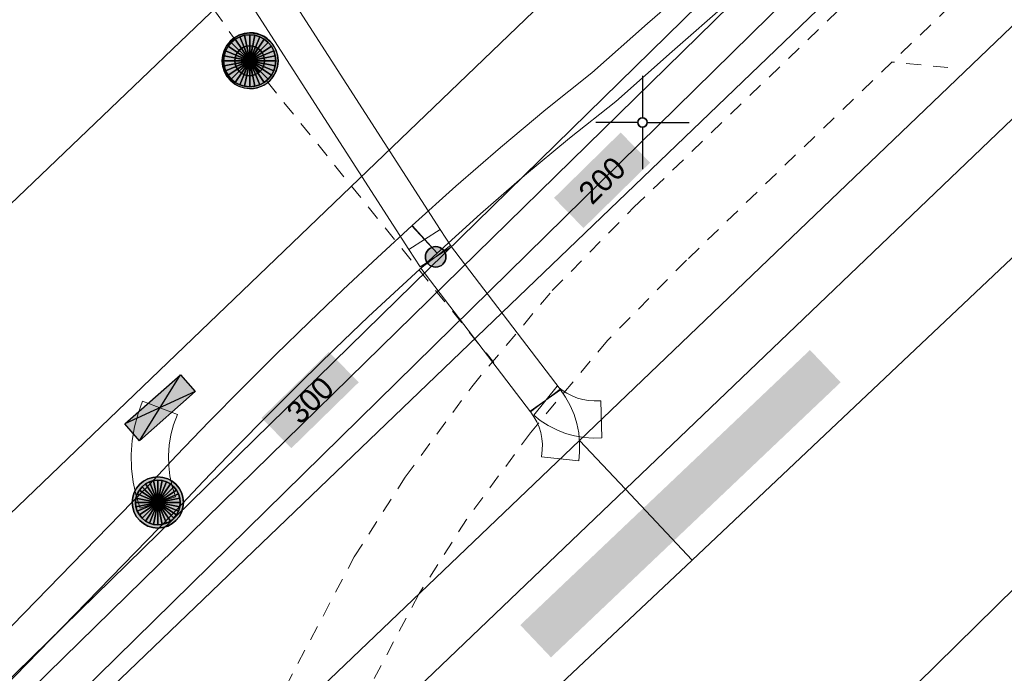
# Model space of a CAD drawing. Header units: metres. Extents: x 2695560 to 2696939, y 1260491 to 1262050.
# Tile 468 of 656: x 2695818 to 2695831, y 1261117 to 1261126. Entities that reach past the tile are written whole.
import ezdxf

# ---------------------------------------------------------------- set-up
doc = ezdxf.new("R2010")
doc.units = ezdxf.units.M
doc.linetypes.add('AUSGEZOGEN', pattern=[0])
doc.linetypes.add('VERDECKT2_S2', pattern=[0.36, 0.2, -0.16])
for name, color, linetype in [('XR$1$AV_Koordinatennetzpunkte', 7, 'AUSGEZOGEN'), ('XR$1$AV_Linien (BB)', 7, 'AUSGEZOGEN'), ('XR$1$AW_LK_Schachtdeckel', 24, 'AUSGEZOGEN'), ('XR$1$EW_LK_Bauwerk', 1, 'AUSGEZOGEN'), ('XR$1$EW_LK_Knoten', 1, 'AUSGEZOGEN'), ('XR$1$Liegenschaftsgrenzen', 7, 'AUSGEZOGEN'), ('XR$1$PFAW', 255, 'AUSGEZOGEN'), ('XR$1$PFEW', 255, 'AUSGEZOGEN'), ('XR$1$RAEW', 8, 'AUSGEZOGEN'), ('XR$1$RP_Abstandslinie', 7, 'AUSGEZOGEN')]:
    doc.layers.add(name, color=color, linetype=linetype)
for name, color, linetype, lineweight in [('XR$2$ABW-Linie-R-ungenau', 4, 'VERDECKT2_S2', 18), ('XR$2$ABW-LinieFlaeche-R-ungenau', 4, 'VERDECKT2_S2', 18), ('XR$2$ABW-Punkt', 6, 'AUSGEZOGEN', 18), ('XR$2$ELE-Flaeche-oberirdisch', 1, 'AUSGEZOGEN', 18), ('XR$2$ELE-LinieFlaeche-genau', 1, 'AUSGEZOGEN', 18), ('XR$2$ELE-Punkt', 1, 'AUSGEZOGEN', 18), ('XR$2$GAS-LinieFlaeche-genau', 12, 'AUSGEZOGEN', 18), ('XR$2$WAS-Linie-genau', 5, 'AUSGEZOGEN', 18), ('XR$2$WEI-Text', 59, 'AUSGEZOGEN', 18)]:
    doc.layers.add(name, color=color, linetype=linetype, lineweight=lineweight)
doc.styles.add('TXT', font='txt')

# ---------------------------------------------------------------- blocks, each defined once
blk = doc.blocks.new('COMPLEXOBJECT_626')
at = {"layer": 'XR$1$AV_Linien (BB)', "color": 7, "linetype": 'AUSGEZOGEN', "transparency": 33554687}
blk.add_lwpolyline([(5793.988, 11094.394), (5814.317, 11114.008), (5839.814, 11138.478)], dxfattribs=at)
blk = doc.blocks.new('BAV2041')
at = {"color": 7, "transparency": 33554687}
for p, q in [((0, 0.5), (0, 0.05)), ((-0.05, 0), (-0.5, 0)), ((0.05, 0), (0.5, 0)), ((0, -0.05), (0, -0.5))]:
    blk.add_line(p, q, dxfattribs=at)
blk.add_circle((0, 0), 0.05, dxfattribs=at)
for start, end in [(90, 270), (270, 90)]:
    blk.add_arc((0, 0), 0.05, start, end, dxfattribs=at)
blk = doc.blocks.new('BAW2082')
at = {"layer": 'XR$1$PFAW', "transparency": 33554687}
blk.add_hatch(color=7, dxfattribs=at).paths.add_polyline_path([(0.509, -0.003), (0.499, 0.098), (0.469, 0.194), (0.42, 0.283), (0.354, 0.359), (0.274, 0.421), (0.183, 0.466), (0.085, 0.491), (-0.016, 0.496), (-0.116, 0.481), (-0.211, 0.446), (-0.297, 0.392), (-0.37, 0.323), (-0.428, 0.24), (-0.468, 0.147), (-0.488, 0.047), (-0.488, -0.054), (-0.468, -0.153), (-0.428, -0.246), (-0.37, -0.329), (-0.297, -0.398), (-0.211, -0.452), (-0.116, -0.487), (-0.016, -0.502), (0.085, -0.497), (0.183, -0.472), (0.274, -0.427), (0.354, -0.366), (0.42, -0.289), (0.469, -0.2), (0.499, -0.104)])
at = {"transparency": 33554687}
for start, end in [(91.1948, 268.8052), (268.8052, 91.1948)]:
    blk.add_arc((0.01, 0), 0.5, start, end, dxfattribs=at)
at = {"layer": 'XR$1$PFAW', "transparency": 33554687}
blk.add_circle((0.009, -0.003), 0.5, dxfattribs=at)
blk = doc.blocks.new('BEWLP2574')
at = {"layer": 'XR$1$PFEW', "transparency": 33554687}
blk.add_hatch(color=7, dxfattribs=at).paths.add_polyline_path([(-0.5, 0), (-0.497, -0.051), (-0.489, -0.101), (-0.477, -0.15), (-0.459, -0.198), (-0.437, -0.243), (-0.41, -0.286), (-0.379, -0.326), (-0.344, -0.363), (-0.306, -0.396), (-0.264, -0.425), (-0.22, -0.449), (-0.173, -0.469), (-0.125, -0.485), (-0.075, -0.495), (-0.025, -0.5), (0.026, -0.5), (0.076, -0.495), (0.126, -0.485), (0.174, -0.469), (0.221, -0.449), (0.265, -0.425), (0.306, -0.396), (0.345, -0.363), (0.38, -0.326), (0.411, -0.286), (0.437, -0.243), (0.46, -0.198), (0.477, -0.15), (0.49, -0.101), (0.498, -0.051), (0.5, 0), (0.498, 0.05), (0.49, 0.1), (0.477, 0.149), (0.46, 0.197), (0.437, 0.242), (0.411, 0.285), (0.38, 0.325), (0.345, 0.362), (0.306, 0.395), (0.265, 0.424), (0.221, 0.448), (0.174, 0.468), (0.126, 0.484), (0.076, 0.494), (0.026, 0.499), (-0.025, 0.499), (-0.075, 0.494), (-0.125, 0.484), (-0.173, 0.468), (-0.22, 0.448), (-0.264, 0.424), (-0.306, 0.395), (-0.344, 0.362), (-0.379, 0.325), (-0.41, 0.285), (-0.437, 0.242), (-0.459, 0.197), (-0.477, 0.149), (-0.489, 0.1), (-0.497, 0.05)])
at = {"color": 1, "transparency": 33554687}
for start, end in [(90, 180), (0, 90), (180, 270), (270, 0)]:
    blk.add_arc((0, 0), 0.5, start, end, dxfattribs=at)
at = {"layer": 'XR$1$PFEW', "transparency": 33554687}
blk.add_circle((0, 0), 0.5, dxfattribs=at)
blk = doc.blocks.new('BWEW2052')
at = {"layer": 'XR$1$PFEW', "transparency": 33554687}
blk.add_hatch(color=7, dxfattribs=at).paths.add_polyline_path([(0.95, -0.2855), (0.95, 0.2855), (-0.95, 0.2855), (-0.95, -0.2855)])
at = {"color": 1, "transparency": 33554687}
for p, q in [((0.95, -0.2855), (-0.95, 0.2855)), ((-0.95, -0.2855), (0.95, 0.2855))]:
    blk.add_line(p, q, dxfattribs=at)
blk.add_lwpolyline([(0.95, -0.2855), (-0.95, -0.2855), (-0.95, 0.2855), (0.95, 0.2855), (0.95, -0.2855)], close=True, dxfattribs=at)
at = {"layer": 'XR$1$PFEW', "transparency": 33554687}
for p, q in [((-0.95, -0.2855), (-0.95, 0.2855)), ((-0.95, 0.2855), (0.95, 0.2855)), ((0.95, 0.2855), (0.95, -0.2855)), ((0.95, -0.2855), (-0.95, -0.2855))]:
    blk.add_line(p, q, dxfattribs=at)
blk = doc.blocks.new('BEW957')
at = {"layer": 'XR$1$RAEW', "transparency": 33554687}
blk.add_hatch(color=1, dxfattribs=at).paths.add_polyline_path([(-0.5, 0), (-0.497, -0.051), (-0.49, -0.101), (-0.477, -0.15), (-0.459, -0.197), (-0.437, -0.243), (-0.41, -0.286), (-0.379, -0.326), (-0.344, -0.362), (-0.306, -0.395), (-0.264, -0.424), (-0.22, -0.449), (-0.174, -0.469), (-0.125, -0.484), (-0.076, -0.494), (-0.025, -0.499), (0.025, -0.499), (0.076, -0.494), (0.125, -0.484), (0.174, -0.469), (0.22, -0.449), (0.264, -0.424), (0.306, -0.395), (0.344, -0.362), (0.379, -0.326), (0.41, -0.286), (0.437, -0.243), (0.459, -0.197), (0.477, -0.15), (0.49, -0.101), (0.497, -0.051), (0.5, 0), (0.497, 0.051), (0.49, 0.101), (0.477, 0.15), (0.459, 0.197), (0.437, 0.243), (0.41, 0.286), (0.379, 0.326), (0.344, 0.362), (0.306, 0.395), (0.264, 0.424), (0.22, 0.449), (0.174, 0.469), (0.125, 0.484), (0.076, 0.494), (0.025, 0.499), (-0.025, 0.499), (-0.076, 0.494), (-0.125, 0.484), (-0.174, 0.469), (-0.22, 0.449), (-0.264, 0.424), (-0.306, 0.395), (-0.344, 0.362), (-0.379, 0.326), (-0.41, 0.286), (-0.437, 0.243), (-0.459, 0.197), (-0.477, 0.15), (-0.49, 0.101), (-0.497, 0.051)])
at = {"color": 1, "transparency": 33554687}
for start, end in [(90, 180), (0, 90), (180, 270), (270, 0)]:
    blk.add_arc((0, 0), 0.5, start, end, dxfattribs=at)
at = {"layer": 'XR$1$RAEW', "color": 1, "transparency": 33554687}
blk.add_circle((0, 0), 0.5, dxfattribs=at)
blk = doc.blocks.new('ELE-SCHACHT_RUND')
at = {"layer": 'XR$2$ELE-Punkt', "linetype": 'AUSGEZOGEN', "lineweight": 25, "transparency": 33554687}
for points in [[(-115, 277, 2500), (0, 0, 2500), (-167, 249, 2500)], [(-115, 277), (0, 0), (-167, 249)], [(-115, 277, 2500), (-115, 277), (-167, 249), (-167, 249, 2500)], [(-59, 294, 2500), (0, 0, 2500), (-115, 277, 2500)], [(-59, 294), (0, 0), (-115, 277)], [(-59, 294, 2500), (-59, 294), (-115, 277), (-115, 277, 2500)], [(0, 300, 2500), (0, 0, 2500), (-59, 294, 2500)], [(0, 300), (0, 0), (-59, 294)], [(0, 300, 2500), (0, 300), (-59, 294), (-59, 294, 2500)], [(59, 294, 2500), (0, 0, 2500), (0, 300, 2500)], [(59, 294), (0, 0), (0, 300)], [(59, 294, 2500), (59, 294), (0, 300), (0, 300, 2500)], [(115, 277, 2500), (0, 0, 2500), (59, 294, 2500)], [(115, 277), (0, 0), (59, 294)], [(167, 249, 2500), (0, 0, 2500), (115, 277, 2500)], [(167, 249), (0, 0), (115, 277)], [(115, 277, 2500), (115, 277), (59, 294), (59, 294, 2500)], [(167, 249, 2500), (167, 249), (115, 277), (115, 277, 2500)], [(-249, 167, 2500), (0, 0, 2500), (-277, 115, 2500)], [(-249, 167), (0, 0), (-277, 115)], [(-249, 167, 2500), (-249, 167), (-277, 115), (-277, 115, 2500)], [(-212, 212, 2500), (0, 0, 2500), (-249, 167, 2500)], [(-212, 212), (0, 0), (-249, 167)], [(-212, 212, 2500), (-212, 212), (-249, 167), (-249, 167, 2500)], [(-167, 249, 2500), (0, 0, 2500), (-212, 212, 2500)], [(-167, 249), (0, 0), (-212, 212)], [(-167, 249, 2500), (-167, 249), (-212, 212), (-212, 212, 2500)], [(212, 212, 2500), (0, 0, 2500), (167, 249, 2500)], [(212, 212), (0, 0), (167, 249)], [(249, 167, 2500), (0, 0, 2500), (212, 212, 2500)], [(249, 167), (0, 0), (212, 212)], [(277, 115, 2500), (0, 0, 2500), (249, 167, 2500)], [(277, 115), (0, 0), (249, 167)], [(212, 212, 2500), (212, 212), (167, 249), (167, 249, 2500)], [(249, 167, 2500), (249, 167), (212, 212), (212, 212, 2500)], [(277, 115, 2500), (277, 115), (249, 167), (249, 167, 2500)], [(-294, 59, 2500), (0, 0, 2500), (-300, 0, 2500)], [(-294, 59), (0, 0), (-300, 0)], [(-294, 59, 2500), (-294, 59), (-300, 0), (-300, 0, 2500)], [(-300, 0, 2500), (0, 0, 2500), (-294, -59, 2500)], [(-300, 0), (0, 0), (-294, -59)], [(-277, 115, 2500), (0, 0, 2500), (-294, 59, 2500)], [(-277, 115), (0, 0), (-294, 59)], [(-277, 115, 2500), (-277, 115), (-294, 59), (-294, 59, 2500)], [(-294, -59, 2500), (0, 0, 2500), (-277, -115, 2500)], [(-294, -59), (0, 0), (-277, -115)], [(-277, -115, 2500), (0, 0, 2500), (-249, -167, 2500)], [(-277, -115), (0, 0), (-249, -167)], [(-249, -167, 2500), (0, 0, 2500), (-212, -212, 2500)], [(-249, -167), (0, 0), (-212, -212)], [(-212, -212, 2500), (0, 0, 2500), (-167, -249, 2500)], [(-212, -212), (0, 0), (-167, -249)], [(-167, -249, 2500), (0, 0, 2500), (-115, -277, 2500)], [(-167, -249), (0, 0), (-115, -277)], [(-115, -277, 2500), (0, 0, 2500), (-59, -294, 2500)], [(-115, -277), (0, 0), (-59, -294)], [(-59, -294, 2500), (0, 0, 2500), (0, -300, 2500)], [(-59, -294), (0, 0), (0, -300)], [(294, 59, 2500), (0, 0, 2500), (277, 115, 2500)], [(294, 59), (0, 0), (277, 115)], [(300, 0, 2500), (0, 0, 2500), (294, 59, 2500)], [(300, 0), (0, 0), (294, 59)], [(0, -300, 2500), (0, 0, 2500), (59, -294, 2500)], [(59, -294, 2500), (0, 0, 2500), (115, -277, 2500)], [(115, -277, 2500), (0, 0, 2500), (167, -249, 2500)], [(167, -249, 2500), (0, 0, 2500), (212, -212, 2500)], [(212, -212, 2500), (0, 0, 2500), (249, -167, 2500)], [(249, -167, 2500), (0, 0, 2500), (277, -115, 2500)], [(277, -115, 2500), (0, 0, 2500), (294, -59, 2500)], [(294, -59, 2500), (0, 0, 2500), (300, 0, 2500)], [(0, -300), (0, 0), (59, -294)], [(59, -294), (0, 0), (115, -277)], [(115, -277), (0, 0), (167, -249)], [(167, -249), (0, 0), (212, -212)], [(212, -212), (0, 0), (249, -167)], [(249, -167), (0, 0), (277, -115)], [(277, -115), (0, 0), (294, -59)], [(294, -59), (0, 0), (300, 0)], [(294, 59, 2500), (294, 59), (277, 115), (277, 115, 2500)], [(300, 0, 2500), (300, 0), (294, 59), (294, 59, 2500)], [(-300, 0, 2500), (-300, 0), (-294, -59), (-294, -59, 2500)], [(-294, -59, 2500), (-294, -59), (-277, -115), (-277, -115, 2500)], [(-277, -115, 2500), (-277, -115), (-249, -167), (-249, -167, 2500)], [(249, -167, 2500), (249, -167), (277, -115), (277, -115, 2500)], [(277, -115, 2500), (277, -115), (294, -59), (294, -59, 2500)], [(294, -59, 2500), (294, -59), (300, 0), (300, 0, 2500)], [(-249, -167, 2500), (-249, -167), (-212, -212), (-212, -212, 2500)], [(-212, -212, 2500), (-212, -212), (-167, -249), (-167, -249, 2500)], [(-167, -249, 2500), (-167, -249), (-115, -277), (-115, -277, 2500)], [(115, -277, 2500), (115, -277), (167, -249), (167, -249, 2500)], [(167, -249, 2500), (167, -249), (212, -212), (212, -212, 2500)], [(212, -212, 2500), (212, -212), (249, -167), (249, -167, 2500)], [(-115, -277, 2500), (-115, -277), (-59, -294), (-59, -294, 2500)], [(-59, -294, 2500), (-59, -294), (0, -300), (0, -300, 2500)], [(0, -300, 2500), (0, -300), (59, -294), (59, -294, 2500)], [(59, -294, 2500), (59, -294), (115, -277), (115, -277, 2500)]]:
    blk.add_3dface(points, dxfattribs=at)
blk = doc.blocks.new('ABW-NORMSCHACHT_WEITERE')
at = {"layer": 'XR$2$ABW-Punkt', "linetype": 'AUSGEZOGEN', "lineweight": 25, "transparency": 33554687}
for points in [[(-141, 141, 2500), (0, 0, 2500), (-166, 111, 2500)], [(-141, 141), (0, 0), (-166, 111)], [(-141, 141, 2500), (-141, 141), (-166, 111), (-166, 111, 2500)], [(-111, 166, 2500), (0, 0, 2500), (-141, 141, 2500)], [(-111, 166), (0, 0), (-141, 141)], [(-111, 166, 2500), (-111, 166), (-141, 141), (-141, 141, 2500)], [(-77, 185, 2500), (0, 0, 2500), (-111, 166, 2500)], [(-77, 185), (0, 0), (-111, 166)], [(-77, 185, 2500), (-77, 185), (-111, 166), (-111, 166, 2500)], [(-39, 196, 2500), (0, 0, 2500), (-77, 185, 2500)], [(-39, 196), (0, 0), (-77, 185)], [(-39, 196, 2500), (-39, 196), (-77, 185), (-77, 185, 2500)], [(0, 200, 2500), (0, 0, 2500), (-39, 196, 2500)], [(0, 200), (0, 0), (-39, 196)], [(0, 200, 2500), (0, 200), (-39, 196), (-39, 196, 2500)], [(39, 196, 2500), (0, 0, 2500), (0, 200, 2500)], [(39, 196), (0, 0), (0, 200)], [(39, 196, 2500), (39, 196), (0, 200), (0, 200, 2500)], [(77, 185, 2500), (0, 0, 2500), (39, 196, 2500)], [(77, 185), (0, 0), (39, 196)], [(111, 166, 2500), (0, 0, 2500), (77, 185, 2500)], [(111, 166), (0, 0), (77, 185)], [(141, 141, 2500), (0, 0, 2500), (111, 166, 2500)], [(141, 141), (0, 0), (111, 166)], [(166, 111, 2500), (0, 0, 2500), (141, 141, 2500)], [(166, 111), (0, 0), (141, 141)], [(77, 185, 2500), (77, 185), (39, 196), (39, 196, 2500)], [(111, 166, 2500), (111, 166), (77, 185), (77, 185, 2500)], [(141, 141, 2500), (141, 141), (111, 166), (111, 166, 2500)], [(166, 111, 2500), (166, 111), (141, 141), (141, 141, 2500)], [(-196, 39, 2500), (0, 0, 2500), (-200, 0, 2500)], [(-196, 39), (0, 0), (-200, 0)], [(-196, 39, 2500), (-196, 39), (-200, 0), (-200, 0, 2500)], [(-200, 0, 2500), (0, 0, 2500), (-196, -39, 2500)], [(-200, 0), (0, 0), (-196, -39)], [(-185, 77, 2500), (0, 0, 2500), (-196, 39, 2500)], [(-185, 77), (0, 0), (-196, 39)], [(-185, 77, 2500), (-185, 77), (-196, 39), (-196, 39, 2500)], [(-196, -39, 2500), (0, 0, 2500), (-185, -77, 2500)], [(-196, -39), (0, 0), (-185, -77)], [(-166, 111, 2500), (0, 0, 2500), (-185, 77, 2500)], [(-166, 111), (0, 0), (-185, 77)], [(-166, 111, 2500), (-166, 111), (-185, 77), (-185, 77, 2500)], [(-185, -77, 2500), (0, 0, 2500), (-166, -111, 2500)], [(-185, -77), (0, 0), (-166, -111)], [(-166, -111, 2500), (0, 0, 2500), (-141, -141, 2500)], [(-166, -111), (0, 0), (-141, -141)], [(-141, -141, 2500), (0, 0, 2500), (-111, -166, 2500)], [(-141, -141), (0, 0), (-111, -166)], [(-111, -166, 2500), (0, 0, 2500), (-77, -185, 2500)], [(-111, -166), (0, 0), (-77, -185)], [(-77, -185, 2500), (0, 0, 2500), (-39, -196, 2500)], [(-77, -185), (0, 0), (-39, -196)], [(-39, -196, 2500), (0, 0, 2500), (0, -200, 2500)], [(-39, -196), (0, 0), (0, -200)], [(185, 77, 2500), (0, 0, 2500), (166, 111, 2500)], [(185, 77), (0, 0), (166, 111)], [(196, 39, 2500), (0, 0, 2500), (185, 77, 2500)], [(196, 39), (0, 0), (185, 77)], [(200, 0, 2500), (0, 0, 2500), (196, 39, 2500)], [(200, 0), (0, 0), (196, 39)], [(0, -200, 2500), (0, 0, 2500), (39, -196, 2500)], [(39, -196, 2500), (0, 0, 2500), (77, -185, 2500)], [(77, -185, 2500), (0, 0, 2500), (111, -166, 2500)], [(111, -166, 2500), (0, 0, 2500), (141, -141, 2500)], [(141, -141, 2500), (0, 0, 2500), (166, -111, 2500)], [(166, -111, 2500), (0, 0, 2500), (185, -77, 2500)], [(185, -77, 2500), (0, 0, 2500), (196, -39, 2500)], [(196, -39, 2500), (0, 0, 2500), (200, 0, 2500)], [(0, -200), (0, 0), (39, -196)], [(39, -196), (0, 0), (77, -185)], [(77, -185), (0, 0), (111, -166)], [(111, -166), (0, 0), (141, -141)], [(141, -141), (0, 0), (166, -111)], [(166, -111), (0, 0), (185, -77)], [(185, -77), (0, 0), (196, -39)], [(196, -39), (0, 0), (200, 0)], [(185, 77, 2500), (185, 77), (166, 111), (166, 111, 2500)], [(196, 39, 2500), (196, 39), (185, 77), (185, 77, 2500)], [(200, 0, 2500), (200, 0), (196, 39), (196, 39, 2500)], [(-200, 0, 2500), (-200, 0), (-196, -39), (-196, -39, 2500)], [(-196, -39, 2500), (-196, -39), (-185, -77), (-185, -77, 2500)], [(-185, -77, 2500), (-185, -77), (-166, -111), (-166, -111, 2500)], [(-166, -111, 2500), (-166, -111), (-141, -141), (-141, -141, 2500)], [(141, -141, 2500), (141, -141), (166, -111), (166, -111, 2500)], [(166, -111, 2500), (166, -111), (185, -77), (185, -77, 2500)], [(185, -77, 2500), (185, -77), (196, -39), (196, -39, 2500)], [(196, -39, 2500), (196, -39), (200, 0), (200, 0, 2500)], [(-141, -141, 2500), (-141, -141), (-111, -166), (-111, -166, 2500)], [(-111, -166, 2500), (-111, -166), (-77, -185), (-77, -185, 2500)], [(-77, -185, 2500), (-77, -185), (-39, -196), (-39, -196, 2500)], [(-39, -196, 2500), (-39, -196), (0, -200), (0, -200, 2500)], [(0, -200, 2500), (0, -200), (39, -196), (39, -196, 2500)], [(39, -196, 2500), (39, -196), (77, -185), (77, -185, 2500)], [(77, -185, 2500), (77, -185), (111, -166), (111, -166, 2500)], [(111, -166, 2500), (111, -166), (141, -141), (141, -141, 2500)]]:
    blk.add_3dface(points, dxfattribs=at)
blk = doc.blocks.new('ABW-DECKEL')
at = {"layer": 'XR$2$ABW-Punkt', "linetype": 'AUSGEZOGEN', "lineweight": 25, "transparency": 33554687}
for points in [[(-194, 291, 2500), (0, 0, 2500), (-247, 247, 2500)], [(-194, 291), (0, 0), (-247, 247)], [(-194, 291, 2500), (-194, 291), (-247, 247), (-247, 247, 2500)], [(-134, 323, 2500), (0, 0, 2500), (-194, 291, 2500)], [(-134, 323), (0, 0), (-194, 291)], [(-134, 323, 2500), (-134, 323), (-194, 291), (-194, 291, 2500)], [(-68, 343, 2500), (0, 0, 2500), (-134, 323, 2500)], [(-68, 343), (0, 0), (-134, 323)], [(-68, 343, 2500), (-68, 343), (-134, 323), (-134, 323, 2500)], [(0, 350, 2500), (0, 0, 2500), (-68, 343, 2500)], [(0, 350), (0, 0), (-68, 343)], [(0, 350, 2500), (0, 350), (-68, 343), (-68, 343, 2500)], [(68, 343, 2500), (0, 0, 2500), (0, 350, 2500)], [(68, 343), (0, 0), (0, 350)], [(68, 343, 2500), (68, 343), (0, 350), (0, 350, 2500)], [(134, 323, 2500), (0, 0, 2500), (68, 343, 2500)], [(134, 323), (0, 0), (68, 343)], [(194, 291, 2500), (0, 0, 2500), (134, 323, 2500)], [(194, 291), (0, 0), (134, 323)], [(247, 247, 2500), (0, 0, 2500), (194, 291, 2500)], [(247, 247), (0, 0), (194, 291)], [(134, 323, 2500), (134, 323), (68, 343), (68, 343, 2500)], [(194, 291, 2500), (194, 291), (134, 323), (134, 323, 2500)], [(247, 247, 2500), (247, 247), (194, 291), (194, 291, 2500)], [(-323, 134, 2500), (0, 0, 2500), (-343, 68, 2500)], [(-323, 134), (0, 0), (-343, 68)], [(-323, 134, 2500), (-323, 134), (-343, 68), (-343, 68, 2500)], [(-291, 194, 2500), (0, 0, 2500), (-323, 134, 2500)], [(-291, 194), (0, 0), (-323, 134)], [(-291, 194, 2500), (-291, 194), (-323, 134), (-323, 134, 2500)], [(-247, 247, 2500), (0, 0, 2500), (-291, 194, 2500)], [(-247, 247), (0, 0), (-291, 194)], [(-247, 247, 2500), (-247, 247), (-291, 194), (-291, 194, 2500)], [(291, 194, 2500), (0, 0, 2500), (247, 247, 2500)], [(291, 194), (0, 0), (247, 247)], [(323, 134, 2500), (0, 0, 2500), (291, 194, 2500)], [(323, 134), (0, 0), (291, 194)], [(343, 68, 2500), (0, 0, 2500), (323, 134, 2500)], [(343, 68), (0, 0), (323, 134)], [(291, 194, 2500), (291, 194), (247, 247), (247, 247, 2500)], [(323, 134, 2500), (323, 134), (291, 194), (291, 194, 2500)], [(343, 68, 2500), (343, 68), (323, 134), (323, 134, 2500)], [(-343, 68, 2500), (0, 0, 2500), (-350, 0, 2500)], [(-343, 68), (0, 0), (-350, 0)], [(-343, 68, 2500), (-343, 68), (-350, 0), (-350, 0, 2500)], [(-350, 0, 2500), (0, 0, 2500), (-343, -68, 2500)], [(-350, 0), (0, 0), (-343, -68)], [(-343, -68, 2500), (0, 0, 2500), (-323, -134, 2500)], [(-343, -68), (0, 0), (-323, -134)], [(-323, -134, 2500), (0, 0, 2500), (-291, -194, 2500)], [(-323, -134), (0, 0), (-291, -194)], [(-291, -194, 2500), (0, 0, 2500), (-247, -247, 2500)], [(-291, -194), (0, 0), (-247, -247)], [(-247, -247, 2500), (0, 0, 2500), (-194, -291, 2500)], [(-247, -247), (0, 0), (-194, -291)], [(-194, -291, 2500), (0, 0, 2500), (-134, -323, 2500)], [(-194, -291), (0, 0), (-134, -323)], [(-134, -323, 2500), (0, 0, 2500), (-68, -343, 2500)], [(-134, -323), (0, 0), (-68, -343)], [(-68, -343, 2500), (0, 0, 2500), (0, -350, 2500)], [(-68, -343), (0, 0), (0, -350)], [(350, 0, 2500), (0, 0, 2500), (343, 68, 2500)], [(350, 0), (0, 0), (343, 68)], [(0, -350, 2500), (0, 0, 2500), (68, -343, 2500)], [(68, -343, 2500), (0, 0, 2500), (134, -323, 2500)], [(134, -323, 2500), (0, 0, 2500), (194, -291, 2500)], [(194, -291, 2500), (0, 0, 2500), (247, -247, 2500)], [(247, -247, 2500), (0, 0, 2500), (291, -194, 2500)], [(291, -194, 2500), (0, 0, 2500), (323, -134, 2500)], [(323, -134, 2500), (0, 0, 2500), (343, -68, 2500)], [(343, -68, 2500), (0, 0, 2500), (350, 0, 2500)], [(0, -350), (0, 0), (68, -343)], [(68, -343), (0, 0), (134, -323)], [(134, -323), (0, 0), (194, -291)], [(194, -291), (0, 0), (247, -247)], [(247, -247), (0, 0), (291, -194)], [(291, -194), (0, 0), (323, -134)], [(323, -134), (0, 0), (343, -68)], [(343, -68), (0, 0), (350, 0)], [(350, 0, 2500), (350, 0), (343, 68), (343, 68, 2500)], [(-350, 0, 2500), (-350, 0), (-343, -68), (-343, -68, 2500)], [(-343, -68, 2500), (-343, -68), (-323, -134), (-323, -134, 2500)], [(323, -134, 2500), (323, -134), (343, -68), (343, -68, 2500)], [(343, -68, 2500), (343, -68), (350, 0), (350, 0, 2500)], [(-323, -134, 2500), (-323, -134), (-291, -194), (-291, -194, 2500)], [(-291, -194, 2500), (-291, -194), (-247, -247), (-247, -247, 2500)], [(-247, -247, 2500), (-247, -247), (-194, -291), (-194, -291, 2500)], [(194, -291, 2500), (194, -291), (247, -247), (247, -247, 2500)], [(247, -247, 2500), (247, -247), (291, -194), (291, -194, 2500)], [(291, -194, 2500), (291, -194), (323, -134), (323, -134, 2500)], [(-194, -291, 2500), (-194, -291), (-134, -323), (-134, -323, 2500)], [(-134, -323, 2500), (-134, -323), (-68, -343), (-68, -343, 2500)], [(-68, -343, 2500), (-68, -343), (0, -350), (0, -350, 2500)], [(0, -350, 2500), (0, -350), (68, -343), (68, -343, 2500)], [(68, -343, 2500), (68, -343), (134, -323), (134, -323, 2500)], [(134, -323, 2500), (134, -323), (194, -291), (194, -291, 2500)]]:
    blk.add_3dface(points, dxfattribs=at)

msp = doc.modelspace()

# ---------------------------------------------------------------- hatches: boundary and pattern name
at = {"transparency": 33554687}
for points in [[(2695824.783, 1261123.797), (2695825.179, 1261123.393), (2695826.073, 1261124.271), (2695825.677, 1261124.675)], [(2695820.858, 1261120.844), (2695821.257, 1261120.437), (2695822.162, 1261121.322), (2695821.763, 1261121.729)], [(2695824.33, 1261118.064), (2695824.742, 1261117.63), (2695828.63, 1261121.322), (2695828.218, 1261121.756)]]:
    msp.add_hatch(color=7, dxfattribs=at).paths.add_polyline_path(points)

# ---------------------------------------------------------------- linework, layer by layer
at = {"layer": 'XR$1$AV_Linien (BB)', "color": 7, "linetype": 'AUSGEZOGEN', "transparency": 33554687}
msp.add_lwpolyline([(2695812.67, 1261114.94), (2695830.76, 1261132.31), (2695832.995, 1261134.458)], dxfattribs=at)
at = {"layer": 'XR$1$Liegenschaftsgrenzen', "color": 7, "linetype": 'AUSGEZOGEN', "transparency": 33554687}
msp.add_lwpolyline([(2695812.67, 1261114.94), (2695830.76, 1261132.31), (2695848.61, 1261149.46)], dxfattribs=at)
at = {"layer": 'XR$1$RP_Abstandslinie', "color": 7, "linetype": 'AUSGEZOGEN', "transparency": 33554687}
msp.add_lwpolyline([(2695742.27, 1261051.74), (2695779.91, 1261087.75), (2695816.03, 1261122.32), (2695859.01, 1261163.45), (2695885.13, 1261188.53)], dxfattribs=at)
at = {"layer": 'XR$2$ABW-Linie-R-ungenau', "linetype": 'VERDECKT2_S2', "transparency": 33554687}
for p, q in [((2695807.66, 1261143.902), (2695820.707, 1261125.638)), ((2695820.707, 1261125.638), (2695823.976, 1261121.587)), ((2695830.068, 1261125.548), (2695829.32, 1261125.621))]:
    msp.add_line(p, q, dxfattribs=at)
at = {"layer": 'XR$2$ABW-LinieFlaeche-R-ungenau', "linetype": 'VERDECKT2_S2', "transparency": 33554687}
msp.add_lwpolyline([(2695817.815, 1261110.864), (2695822.103, 1261118.981), (2695822.786, 1261120.048), (2695823.678, 1261121.263), (2695824.759, 1261122.554), (2695825.856, 1261123.671), (2695832.775, 1261130.34), (2695833.469, 1261129.62), (2695833.469, 1261129.62), (2695826.56, 1261122.961), (2695825.501, 1261121.882), (2695824.466, 1261120.645), (2695823.61, 1261119.482), (2695822.967, 1261118.477), (2695818.699, 1261110.396)], dxfattribs=at)
at = {"layer": 'XR$2$ELE-Flaeche-oberirdisch', "transparency": 33554687}
for points in [[(2695854.043, 1261141.256), (2695848.064, 1261135.377), (2695844.963, 1261132.345), (2695840.122, 1261127.567), (2695838.759, 1261126.227), (2695832.312, 1261119.888), (2695822.731, 1261110.467), (2695807.315, 1261095.859), (2695799.636, 1261088.513), (2695800.208, 1261087.899), (2695807.969, 1261095.169), (2695823.391, 1261109.784), (2695833.451, 1261119.676), (2695839.409, 1261125.534), (2695840.788, 1261126.89), (2695845.629, 1261131.667), (2695848.729, 1261134.699), (2695854.727, 1261140.596), (2695854.043, 1261141.256)], [(2695825.123, 1261120.543), (2695825.74, 1261119.888), (2695839.554, 1261133.115), (2695838.932, 1261133.765), (2695825.123, 1261120.543)], [(2695839.554, 1261133.115), (2695825.74, 1261119.888), (2695826.637, 1261118.937), (2695840.545, 1261132.08), (2695839.554, 1261133.115)], [(2695810.591, 1261106.649), (2695811.221, 1261106.002), (2695825.74, 1261119.888), (2695825.123, 1261120.543), (2695810.591, 1261106.649)], [(2695825.74, 1261119.888), (2695811.221, 1261106.002), (2695812.024, 1261105.178), (2695826.637, 1261118.937), (2695825.74, 1261119.888)]]:
    msp.add_lwpolyline(points, close=True, dxfattribs=at)
at = {"layer": 'XR$2$ELE-LinieFlaeche-genau', "linetype": 'AUSGEZOGEN', "transparency": 33554687}
for points in [[(2695822.835, 1261123.105), (2695811.131, 1261141.284), (2695810.934, 1261141.617), (2695810.728, 1261141.931), (2695810.507, 1261142.234), (2695810.272, 1261142.529), (2695810.025, 1261142.811), (2695809.764, 1261143.081), (2695809.49, 1261143.339), (2695809.201, 1261143.59), (2695808.339, 1261144.351), (2695808.669, 1261144.725), (2695809.529, 1261143.966), (2695809.826, 1261143.711), (2695810.116, 1261143.437), (2695810.393, 1261143.149), (2695810.656, 1261142.849), (2695810.905, 1261142.538), (2695811.14, 1261142.215), (2695811.358, 1261141.881), (2695811.557, 1261141.548), (2695823.255, 1261123.375), (2695822.835, 1261123.105)], [(2695819.285, 1261119.88), (2695819.717, 1261120.339), (2695820.155, 1261120.794), (2695820.597, 1261121.244), (2695821.043, 1261121.69), (2695821.495, 1261122.131), (2695821.951, 1261122.568), (2695822.412, 1261122.998), (2695822.876, 1261123.424), (2695823.214, 1261123.056), (2695822.752, 1261122.632), (2695822.295, 1261122.204), (2695821.843, 1261121.771), (2695821.395, 1261121.334), (2695820.951, 1261120.892), (2695820.513, 1261120.446), (2695820.079, 1261119.995), (2695819.649, 1261119.538), (2695819.285, 1261119.88)], [(2695822.986, 1261122.87), (2695822.835, 1261123.105), (2695823.255, 1261123.375), (2695823.406, 1261123.14), (2695822.986, 1261122.87)], [(2695824.468, 1261120.925), (2695822.997, 1261122.853), (2695823.395, 1261123.157), (2695824.866, 1261121.229), (2695824.468, 1261120.925)], [(2695824.616, 1261120.324), (2695824.626, 1261120.415), (2695824.627, 1261120.492), (2695824.619, 1261120.57), (2695824.604, 1261120.647), (2695824.582, 1261120.72), (2695824.551, 1261120.792), (2695824.514, 1261120.86), (2695824.462, 1261120.934), (2695824.872, 1261121.22), (2695824.938, 1261121.124), (2695825.001, 1261121.012), (2695825.052, 1261120.892), (2695825.09, 1261120.769), (2695825.115, 1261120.642), (2695825.127, 1261120.514), (2695825.126, 1261120.385), (2695825.114, 1261120.27), (2695824.616, 1261120.324)], [(2695825.425, 1261120.575), (2695825.311, 1261120.572), (2695825.185, 1261120.58), (2695825.06, 1261120.602), (2695824.937, 1261120.637), (2695824.819, 1261120.683), (2695824.705, 1261120.741), (2695824.599, 1261120.81), (2695824.51, 1261120.883), (2695824.824, 1261121.271), (2695824.893, 1261121.216), (2695824.957, 1261121.175), (2695825.025, 1261121.139), (2695825.097, 1261121.111), (2695825.17, 1261121.09), (2695825.245, 1261121.078), (2695825.321, 1261121.072), (2695825.411, 1261121.075), (2695825.425, 1261120.575)], [(2695819.229, 1261119.632), (2695819.175, 1261119.799), (2695819.135, 1261119.981), (2695819.112, 1261120.165), (2695819.108, 1261120.353), (2695819.122, 1261120.539), (2695819.152, 1261120.723), (2695819.201, 1261120.903), (2695819.262, 1261121.067), (2695819.73, 1261120.891), (2695819.677, 1261120.751), (2695819.642, 1261120.617), (2695819.618, 1261120.479), (2695819.608, 1261120.341), (2695819.612, 1261120.203), (2695819.629, 1261120.065), (2695819.659, 1261119.929), (2695819.705, 1261119.786), (2695819.229, 1261119.632)], [(2695812.339, 1261112.746), (2695819.288, 1261119.883), (2695819.646, 1261119.535), (2695812.697, 1261112.398), (2695812.339, 1261112.746)]]:
    msp.add_lwpolyline(points, close=True, dxfattribs=at)
msp.add_lwpolyline([(2695827.123, 1261126.424), (2695826.367, 1261125.764), (2695825.611, 1261125.092), (2695824.991, 1261124.597), (2695824.389, 1261124.096), (2695823.797, 1261123.582), (2695823.213, 1261123.054), (2695822.877, 1261123.426), (2695822.877, 1261123.426), (2695823.465, 1261123.956), (2695824.065, 1261124.476), (2695824.675, 1261124.985), (2695825.289, 1261125.474), (2695826.037, 1261126.14), (2695826.797, 1261126.802)], dxfattribs=at)
at = {"layer": 'XR$2$GAS-LinieFlaeche-genau', "linetype": 'AUSGEZOGEN', "transparency": 33554687}
msp.add_lwpolyline([(2695811.807, 1261111.791), (2695833.966, 1261133.484), (2695834.176, 1261133.27), (2695812.017, 1261111.577), (2695811.807, 1261111.791)], close=True, dxfattribs=at)
at = {"layer": 'XR$2$WAS-Linie-genau', "linetype": 'AUSGEZOGEN', "transparency": 33554687}
msp.add_lwpolyline([(2695816.904, 1261115.658), (2695835.942, 1261134.363), (2695841.929, 1261140.245)], dxfattribs=at)

# ---------------------------------------------------------------- block references
at = {"layer": 'XR$1$AV_Koordinatennetzpunkte', "color": 7, "linetype": 'AUSGEZOGEN', "lineweight": -3, "transparency": 33554687, "xscale": 1.25, "yscale": 1.25}
msp.add_blockref('BAV2041', (2695825.97, 1261124.81), dxfattribs=at)
at = {"layer": 'XR$1$AV_Linien (BB)', "color": 7, "linetype": 'AUSGEZOGEN', "lineweight": -3, "transparency": 33554687}
msp.add_blockref('COMPLEXOBJECT_626', (2690000.97, 1249999.81), dxfattribs=at)
at = {"layer": 'XR$1$AW_LK_Schachtdeckel', "color": 24, "linetype": 'AUSGEZOGEN', "lineweight": -3, "transparency": 33554687, "xscale": 0.7499999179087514, "yscale": 0.7499999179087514}
msp.add_blockref('BAW2082', (2695820.698, 1261125.639), dxfattribs=at)
at = {"layer": 'XR$1$EW_LK_Bauwerk', "color": 1, "linetype": 'AUSGEZOGEN', "lineweight": -3, "transparency": 33554687, "xscale": 0.6874999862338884, "yscale": 0.6874999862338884}
msp.add_blockref('BEWLP2574', (2695819.466, 1261119.71), dxfattribs=at)
at = {"layer": 'XR$1$EW_LK_Knoten', "color": 1, "linetype": 'AUSGEZOGEN', "lineweight": -3, "transparency": 33554687, "xscale": 0.2749999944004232, "yscale": 0.2749999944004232}
msp.add_blockref('BEW957', (2695823.195, 1261123.006), dxfattribs=at)
at = {"layer": 'XR$1$EW_LK_Knoten', "color": 1, "linetype": 'AUSGEZOGEN', "lineweight": -3, "transparency": 33554687, "xscale": 0.5250000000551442, "yscale": 0.5250000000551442, "rotation": 41.35769999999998}
msp.add_blockref('BWEW2052', (2695819.495, 1261120.98), dxfattribs=at)
at = {"layer": 'XR$2$ABW-Punkt', "color": 6, "linetype": 'AUSGEZOGEN', "lineweight": 18, "transparency": 33554687, "xscale": 0.001, "yscale": 0.001, "zscale": 0.001, "rotation": 360}
for name in ['ABW-DECKEL', 'ABW-NORMSCHACHT_WEITERE']:
    msp.add_blockref(name, (2695820.699, 1261125.638), dxfattribs=at)
at = {"layer": 'XR$2$ELE-Punkt', "color": 1, "linetype": 'AUSGEZOGEN', "lineweight": 18, "transparency": 33554687, "xscale": 0.001, "yscale": 0.001, "zscale": 0.001, "rotation": 270}
msp.add_blockref('ELE-SCHACHT_RUND', (2695819.467, 1261119.709), dxfattribs=at)

# ---------------------------------------------------------------- texts
at = {"layer": 'XR$2$WEI-Text', "transparency": 33554687, "char_height": 0.3, "width": 0.9119, "attachment_point": 5, "style": 'TXT'}
for s, insert, rotation in [('\\W1.00;200', (2695825.429, 1261124.033), 44.5), ('\\W1.00;300', (2695821.511, 1261121.082), 44.4)]:
    msp.add_mtext(s, dxfattribs=dict(at, insert=insert, rotation=rotation))

doc.saveas('drawing.dxf')
